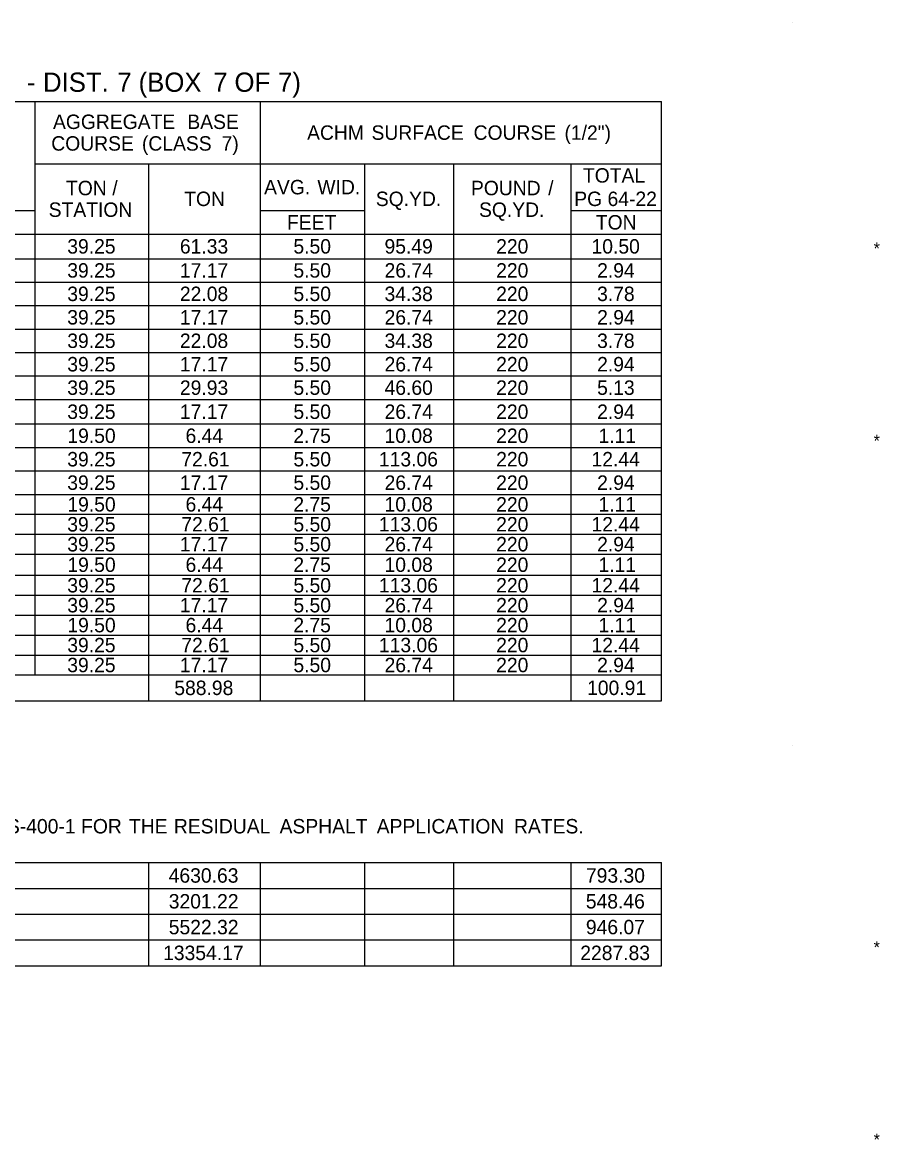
# Model space of a CAD drawing. Extents: x 544250 to 1930787, y -1948365 to 596640.
# Drawn here: x 546551.4 to 546907.8, y -1947836.7 to -1947372.2 of the extents above; entities that cross this region are included whole.
import ezdxf

# ---------------------------------------------------------------- set-up
doc = ezdxf.new("R2010")
doc.units = 0
doc.layers.add('Default', color=7, linetype='Continuous')

msp = doc.modelspace()

# ---------------------------------------------------------------- linework, layer by layer
at = {"layer": 'Default'}
for p, q in [((546871.68, -1947372.2), (546871.68, -1947372.2)), ((546134.06, -1947405.12), (546817.05, -1947405.12)), ((546556.73, -1947643.51), (546556.73, -1947405.12)), ((546650.33, -1947654.23), (546650.33, -1947405.12)), ((546817.05, -1947654.23), (546817.05, -1947405.12)), ((546556.73, -1947430.96), (546817.05, -1947430.96)), ((546604.01, -1947654.23), (546604.01, -1947430.96)), ((546693.71, -1947430.96), (546730.76, -1947430.96)), ((546693.71, -1947654.23), (546693.71, -1947430.96)), ((546730.76, -1947654.23), (546730.76, -1947430.96)), ((546779.51, -1947654.23), (546779.51, -1947430.96)), ((546511.39, -1947450.46), (546556.73, -1947450.46)), ((546556.73, -1947460.21), (546556.73, -1947450.46)), ((546650.33, -1947450.46), (546693.71, -1947450.46)), ((546650.33, -1947460.21), (546650.33, -1947450.46)), ((546693.71, -1947460.21), (546693.71, -1947450.46)), ((546779.51, -1947450.46), (546817.05, -1947450.46)), ((546134.06, -1947460.21), (546556.73, -1947460.21)), ((546340.28, -1947460.21), (546817.05, -1947460.21)), ((546556.73, -1947460.21), (546693.71, -1947460.21)), ((546693.71, -1947460.21), (546817.05, -1947460.21)), ((546340.28, -1947470.45), (546817.05, -1947470.45)), ((546340.28, -1947480.2), (546817.05, -1947480.2)), ((546340.28, -1947489.95), (546817.05, -1947489.95)), ((546340.28, -1947499.7), (546817.05, -1947499.7)), ((546340.28, -1947509.45), (546817.05, -1947509.45)), ((546340.28, -1947519.2), (546817.05, -1947519.2)), ((546340.28, -1947528.95), (546817.05, -1947528.95)), ((546134.06, -1947539.18), (546817.05, -1947539.18)), ((546340.28, -1947548.93), (546817.05, -1947548.93)), ((546340.28, -1947558.68), (546817.05, -1947558.68)), ((546340.28, -1947568.43), (546817.05, -1947568.43)), ((546340.28, -1947576.72), (546817.05, -1947576.72)), ((546340.28, -1947585.01), (546817.05, -1947585.01)), ((546134.06, -1947593.3), (546817.05, -1947593.3)), ((546340.28, -1947593.3), (546817.05, -1947593.3)), ((546340.28, -1947602.07), (546817.05, -1947602.07)), ((546340.28, -1947610.36), (546817.05, -1947610.36)), ((546340.28, -1947618.65), (546817.05, -1947618.65)), ((546340.28, -1947626.93), (546817.05, -1947626.93)), ((546340.28, -1947635.22), (546817.05, -1947635.22)), ((546134.06, -1947643.51), (546817.05, -1947643.51)), ((546604.01, -1947654.23), (546604.01, -1947643.51)), ((546693.71, -1947654.23), (546693.71, -1947643.51)), ((546730.76, -1947654.23), (546730.76, -1947643.51)), ((546779.51, -1947654.23), (546779.51, -1947643.51)), ((546134.06, -1947654.23), (546817.05, -1947654.23)), ((546871.68, -1947672.94), (546871.68, -1947672.94)), ((546134.06, -1947721.51), (546817.05, -1947721.51)), ((546134.06, -1947721.51), (546817.05, -1947721.51)), ((546604.01, -1947764.41), (546604.01, -1947721.51)), ((546604.01, -1947764.41), (546604.01, -1947721.51)), ((546650.33, -1947764.41), (546650.33, -1947721.51)), ((546693.71, -1947764.41), (546693.71, -1947721.51)), ((546730.76, -1947764.41), (546730.76, -1947721.51)), ((546779.51, -1947764.41), (546779.51, -1947721.51)), ((546817.05, -1947764.41), (546817.05, -1947721.51)), ((546134.06, -1947732.23), (546817.05, -1947732.23)), ((546134.06, -1947742.96), (546817.05, -1947742.96)), ((546134.06, -1947753.68), (546817.05, -1947753.68)), ((546134.06, -1947764.41), (546817.05, -1947764.41))]:
    msp.add_line(p, q, dxfattribs=at)

# ---------------------------------------------------------------- texts
for s, height, p in [(' DIST.', 8, (546557, -1947401.08)), (' 7', 8, (546587.91, -1947401.08)), (' (BOX', 8, (546596.73, -1947401.08)), (' 7', 8, (546627.77, -1947401.08)), (' OF', 8, (546636.59, -1947401.08)), (' 7)', 8, (546654.7, -1947401.08)), (' -', 8, (546550.26, -1947401.08)), ('AGGREGATE', 6, (546564.11, -1947416.54)), (' BASE', 6, (546617.73, -1947416.54)), ('ACHM', 6, (546669.75, -1947421.04)), (' SURFACE', 6, (546694.3, -1947421.04)), (' COURSE', 6, (546736.74, -1947421.04)), (' (1/2")', 6, (546774.53, -1947421.04)), ('COURSE', 6, (546563.4, -1947425.54)), (' (CLASS', 6, (546598.86, -1947425.54)), (' 7)', 6, (546631.98, -1947425.54)), ('TOTAL', 6, (546784.44, -1947438.83)), ('TON', 6, (546569.52, -1947444.08)), (' /', 6, (546586.55, -1947444.08)), ('AVG.', 6, (546651.87, -1947443.71)), (' WID.', 6, (546671.79, -1947443.71)), ('POUND', 6, (546737.87, -1947444.08)), (' /', 6, (546767.74, -1947444.08)), ('TON', 6, (546618.66, -1947448.58)), ('SQ.YD.', 6, (546698.32, -1947448.58)), ('PG', 6, (546780.81, -1947448.58)), (' 64-22', 6, (546792.42, -1947448.58)), ('STATION', 6, (546562.31, -1947453.08)), ('SQ.YD.', 6, (546741.22, -1947453.08)), ('FEET', 6, (546661.39, -1947458.33)), ('TON', 6, (546789.77, -1947458.33)), ('39.25', 6, (546570.05, -1947468.33)), ('61.33', 6, (546616.87, -1947468.33)), ('5.50', 6, (546664.07, -1947468.33)), ('95.49', 6, (546701.94, -1947468.33)), ('220', 6, (546748.35, -1947468.33)), ('10.50', 6, (546788, -1947468.33)), ('*', 5, (546905.28, -1947468.7)), ('39.25', 6, (546570.05, -1947478.32)), ('17.17', 6, (546616.87, -1947478.32)), ('5.50', 6, (546664.07, -1947478.32)), ('26.74', 6, (546701.96, -1947478.32)), ('220', 6, (546748.35, -1947478.32)), ('2.94', 6, (546790.33, -1947478.32)), ('39.25', 6, (546570.05, -1947488.07)), ('22.08', 6, (546616.87, -1947488.07)), ('5.50', 6, (546664.07, -1947488.07)), ('34.38', 6, (546701.94, -1947488.07)), ('220', 6, (546748.35, -1947488.07)), ('3.78', 6, (546790.31, -1947488.07)), ('39.25', 6, (546570.05, -1947497.82)), ('17.17', 6, (546616.87, -1947497.82)), ('5.50', 6, (546664.07, -1947497.82)), ('26.74', 6, (546701.96, -1947497.82)), ('220', 6, (546748.35, -1947497.82)), ('2.94', 6, (546790.33, -1947497.82)), ('39.25', 6, (546570.05, -1947507.57)), ('22.08', 6, (546616.87, -1947507.57)), ('5.50', 6, (546664.07, -1947507.57)), ('34.38', 6, (546701.94, -1947507.57)), ('220', 6, (546748.35, -1947507.57)), ('3.78', 6, (546790.31, -1947507.57)), ('39.25', 6, (546570.05, -1947517.32)), ('17.17', 6, (546616.87, -1947517.32)), ('5.50', 6, (546664.07, -1947517.32)), ('26.74', 6, (546701.96, -1947517.32)), ('220', 6, (546748.35, -1947517.32)), ('2.94', 6, (546790.33, -1947517.32)), ('39.25', 6, (546570.05, -1947527.07)), ('29.93', 6, (546616.87, -1947527.07)), ('5.50', 6, (546664.07, -1947527.07)), ('46.60', 6, (546701.95, -1947527.07)), ('220', 6, (546748.35, -1947527.07)), ('5.13', 6, (546790.32, -1947527.07)), ('39.25', 6, (546570.05, -1947537.07)), ('17.17', 6, (546616.87, -1947537.07)), ('5.50', 6, (546664.07, -1947537.07)), ('26.74', 6, (546701.96, -1947537.07)), ('220', 6, (546748.35, -1947537.07)), ('2.94', 6, (546790.33, -1947537.07)), ('19.50', 6, (546570.09, -1947547.06)), ('6.44', 6, (546619.22, -1947547.06)), ('2.75', 6, (546664.03, -1947547.06)), ('10.08', 6, (546701.94, -1947547.06)), ('220', 6, (546748.35, -1947547.06)), ('1.11', 6, (546790.9, -1947547.06)), ('*', 5, (546905.28, -1947548.65)), ('39.25', 6, (546570.05, -1947556.81)), ('72.61', 6, (546617.46, -1947556.81)), ('5.50', 6, (546664.07, -1947556.81)), ('113.06', 6, (546699.61, -1947556.81)), ('220', 6, (546748.35, -1947556.81)), ('12.44', 6, (546788, -1947556.81)), ('39.25', 6, (546570.05, -1947566.56)), ('17.17', 6, (546616.87, -1947566.56)), ('5.50', 6, (546664.07, -1947566.56)), ('26.74', 6, (546701.96, -1947566.56)), ('220', 6, (546748.35, -1947566.56)), ('2.94', 6, (546790.33, -1947566.56)), ('19.50', 6, (546570.09, -1947575.58)), ('6.44', 6, (546619.22, -1947575.58)), ('2.75', 6, (546664.03, -1947575.58)), ('10.08', 6, (546701.94, -1947575.58)), ('220', 6, (546748.35, -1947575.58)), ('1.11', 6, (546790.9, -1947575.58)), ('39.25', 6, (546570.05, -1947583.87)), ('72.61', 6, (546617.46, -1947583.87)), ('5.50', 6, (546664.07, -1947583.87)), ('113.06', 6, (546699.61, -1947583.87)), ('220', 6, (546748.35, -1947583.87)), ('12.44', 6, (546788, -1947583.87)), ('39.25', 6, (546570.05, -1947592.15)), ('17.17', 6, (546616.87, -1947592.15)), ('5.50', 6, (546664.07, -1947592.15)), ('26.74', 6, (546701.96, -1947592.15)), ('220', 6, (546748.35, -1947592.15)), ('2.94', 6, (546790.33, -1947592.15)), ('19.50', 6, (546570.09, -1947600.68)), ('6.44', 6, (546619.22, -1947600.68)), ('2.75', 6, (546664.03, -1947600.68)), ('10.08', 6, (546701.94, -1947600.68)), ('220', 6, (546748.35, -1947600.68)), ('1.11', 6, (546790.9, -1947600.68)), ('39.25', 6, (546570.05, -1947609.22)), ('72.61', 6, (546617.46, -1947609.22)), ('5.50', 6, (546664.07, -1947609.22)), ('113.06', 6, (546699.61, -1947609.22)), ('220', 6, (546748.35, -1947609.22)), ('12.44', 6, (546788, -1947609.22)), ('39.25', 6, (546570.05, -1947617.5)), ('17.17', 6, (546616.87, -1947617.5)), ('5.50', 6, (546664.07, -1947617.5)), ('26.74', 6, (546701.96, -1947617.5)), ('220', 6, (546748.35, -1947617.5)), ('2.94', 6, (546790.33, -1947617.5)), ('19.50', 6, (546570.09, -1947625.79)), ('6.44', 6, (546619.22, -1947625.79)), ('2.75', 6, (546664.03, -1947625.79)), ('10.08', 6, (546701.94, -1947625.79)), ('220', 6, (546748.35, -1947625.79)), ('1.11', 6, (546790.9, -1947625.79)), ('39.25', 6, (546570.05, -1947634.08)), ('72.61', 6, (546617.46, -1947634.08)), ('5.50', 6, (546664.07, -1947634.08)), ('113.06', 6, (546699.61, -1947634.08)), ('220', 6, (546748.35, -1947634.08)), ('12.44', 6, (546788, -1947634.08)), ('39.25', 6, (546570.05, -1947642.37)), ('17.17', 6, (546616.87, -1947642.37)), ('5.50', 6, (546664.07, -1947642.37)), ('26.74', 6, (546701.96, -1947642.37)), ('220', 6, (546748.35, -1947642.37)), ('2.94', 6, (546790.33, -1947642.37)), ('588.98', 6, (546614.54, -1947651.87)), ('100.91', 6, (546786.15, -1947651.87)), (' SS-400-1', 6, (546537.38, -1947709.4)), (' FOR', 6, (546573.57, -1947709.4)), (' THE', 6, (546593.48, -1947709.4)), (' RESIDUAL', 6, (546612.13, -1947709.4)), (' ASPHALT', 6, (546656.09, -1947709.4)), (' APPLICATION', 6, (546696.46, -1947709.4)), (' RATES.', 6, (546753.54, -1947709.4)), ('4630.63', 6, (546612.21, -1947729.87)), ('793.30', 6, (546785.67, -1947729.87)), ('3201.22', 6, (546612.24, -1947740.6)), ('548.46', 6, (546785.62, -1947740.6)), ('5522.32', 6, (546612.24, -1947751.32)), ('946.07', 6, (546785.65, -1947751.32)), ('*', 5, (546905.28, -1947759.2)), ('13354.17', 6, (546609.88, -1947762.05)), ('2287.83', 6, (546783.32, -1947762.05)), ('*', 5, (546905.28, -1947839.15))]:
    msp.add_text(s, height=height, dxfattribs=at).set_placement(p)

doc.saveas('drawing.dxf')
